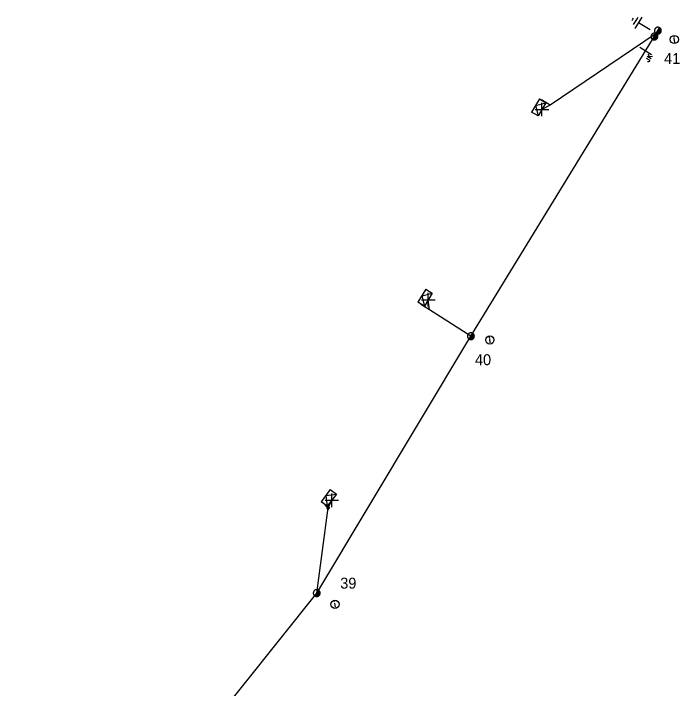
# Model space of a CAD drawing. Extents: x -544780 to -541582, y -1198995 to -1196551.
# Drawn here: x -544290.5 to -544229.3, y -1198199.6 to -1198137.7 of the extents above; entities that cross this region are included whole.
import ezdxf

# ---------------------------------------------------------------- set-up
doc = ezdxf.new("R2010")
doc.units = 0
for name, color, linetype in [('Vrstva 1', 7, 'Continuous'), ('Vrstva 10', 7, 'Continuous'), ('Vrstva 13', 7, 'Continuous'), ('Vrstva 14', 7, 'Continuous'), ('Vrstva 15', 7, 'Continuous'), ('Vrstva 18', 7, 'Continuous'), ('Vrstva 2', 7, 'Continuous'), ('Vrstva 31', 7, 'Continuous'), ('Vrstva 34', 7, 'Continuous'), ('Vrstva 36', 7, 'Continuous'), ('Vrstva 54', 7, 'Continuous'), ('Vrstva 9', 7, 'Continuous')]:
    doc.layers.add(name, color=color, linetype=linetype)

# ---------------------------------------------------------------- blocks, each defined once
blk = doc.blocks.new('NN440')
at = {"layer": 'Vrstva 2'}
for points in [[(0.63, 0), (0.63, 0.06), (0.62, 0.13), (0.6, 0.19), (0.58, 0.25), (0.55, 0.31), (0.51, 0.37), (0.47, 0.42), (0.42, 0.46), (0.37, 0.51), (0.32, 0.54), (0.26, 0.57), (0.2, 0.59), (0.13, 0.61), (0.07, 0.62), (0, 0.63), (-0.06, 0.62), (-0.13, 0.61), (-0.19, 0.59), (-0.26, 0.57), (-0.31, 0.54), (-0.37, 0.51), (-0.42, 0.46), (-0.47, 0.42), (-0.51, 0.37), (-0.54, 0.31), (-0.57, 0.25), (-0.6, 0.19), (-0.62, 0.13), (-0.63, 0.06), (-0.63, 0), (-0.63, -0.07), (-0.62, -0.14), (-0.6, -0.2), (-0.57, -0.26), (-0.54, -0.32), (-0.51, -0.37), (-0.47, -0.43), (-0.42, -0.47), (-0.37, -0.51), (-0.31, -0.55), (-0.26, -0.58), (-0.19, -0.6), (-0.13, -0.62), (-0.06, -0.63), (0, -0.63), (0.07, -0.63), (0.13, -0.62), (0.2, -0.6), (0.26, -0.58), (0.32, -0.55), (0.37, -0.51), (0.42, -0.47), (0.47, -0.43), (0.51, -0.37), (0.55, -0.32), (0.58, -0.26), (0.6, -0.2), (0.62, -0.14), (0.63, -0.07), (0.63, 0)], [(-0.63, 0), (0.63, 0)], [(-0.6, -0.18), (0.57, -0.18)], [(-0.51, -0.32), (0.5, -0.32)], [(-0.37, -0.47), (0.35, -0.47)]]:
    blk.add_lwpolyline(points, dxfattribs=at)
blk = doc.blocks.new('NN450')
at = {"layer": 'Vrstva 2'}
for points in [[(0, 0), (0, 0.07), (-0.01, 0.13), (-0.03, 0.19), (-0.05, 0.25), (-0.08, 0.31), (-0.12, 0.37), (-0.16, 0.42), (-0.21, 0.46), (-0.26, 0.51), (-0.31, 0.54), (-0.37, 0.57), (-0.43, 0.59), (-0.5, 0.61), (-0.56, 0.62), (-0.63, 0.62), (-0.69, 0.62), (-0.75, 0.61), (-0.82, 0.59), (-0.88, 0.57), (-0.94, 0.54), (-0.99, 0.51), (-1.04, 0.46), (-1.09, 0.42), (-1.13, 0.37), (-1.17, 0.31), (-1.2, 0.25), (-1.22, 0.19), (-1.24, 0.13), (-1.25, 0.07), (-1.25, 0), (-1.25, -0.07), (-1.24, -0.13), (-1.22, -0.19), (-1.2, -0.25), (-1.17, -0.31), (-1.13, -0.37), (-1.09, -0.42), (-1.04, -0.46), (-0.99, -0.51), (-0.94, -0.54), (-0.88, -0.57), (-0.82, -0.59), (-0.75, -0.61), (-0.69, -0.62), (-0.62, -0.63), (-0.56, -0.62), (-0.5, -0.61), (-0.43, -0.59), (-0.37, -0.57), (-0.31, -0.54), (-0.26, -0.51), (-0.21, -0.46), (-0.16, -0.42), (-0.12, -0.37), (-0.08, -0.31), (-0.05, -0.25), (-0.03, -0.19), (-0.01, -0.13), (0, -0.07), (0, 0)], [(1.25, 0), (1.25, 0.07), (1.24, 0.13), (1.22, 0.19), (1.2, 0.25), (1.17, 0.31), (1.13, 0.37), (1.09, 0.42), (1.04, 0.46), (0.99, 0.51), (0.94, 0.54), (0.88, 0.57), (0.82, 0.59), (0.75, 0.61), (0.69, 0.62), (0.62, 0.62), (0.56, 0.62), (0.5, 0.61), (0.43, 0.59), (0.37, 0.57), (0.31, 0.54), (0.26, 0.51), (0.21, 0.46), (0.16, 0.42), (0.12, 0.37), (0.08, 0.31), (0.05, 0.25), (0.03, 0.19), (0.01, 0.13), (0, 0.07), (0, 0), (0, -0.07), (0.01, -0.13), (0.03, -0.19), (0.05, -0.25), (0.08, -0.31), (0.12, -0.37), (0.16, -0.42), (0.21, -0.46), (0.26, -0.51), (0.31, -0.54), (0.37, -0.57), (0.43, -0.59), (0.5, -0.61), (0.56, -0.62), (0.63, -0.63), (0.69, -0.62), (0.75, -0.61), (0.82, -0.59), (0.88, -0.57), (0.94, -0.54), (0.99, -0.51), (1.04, -0.46), (1.09, -0.42), (1.13, -0.37), (1.17, -0.31), (1.2, -0.25), (1.22, -0.19), (1.24, -0.13), (1.25, -0.07), (1.25, 0)], [(-1.25, 0), (1.25, 0)], [(-1.23, -0.16), (-0.02, -0.16)], [(-1.16, -0.32), (-0.09, -0.32)], [(-1.03, -0.47), (-0.22, -0.47)], [(0.02, -0.16), (1.23, -0.16)], [(0.09, -0.32), (1.16, -0.32)], [(0.22, -0.47), (1.03, -0.47)]]:
    blk.add_lwpolyline(points, dxfattribs=at)
blk = doc.blocks.new('NN840')
at = {"layer": 'Vrstva 15'}
for points in [[(0.003, 0.619), (0.003, -0.631)], [(-0.538, -0.385), (-0.538, -0.71)], [(-0.332, -0.385), (-0.332, -0.798)], [(-0.332, -0.641), (-0.125, -0.385)], [(-0.263, -0.557), (-0.091, -0.798)], [(-0.745, -0.71), (-0.745, -0.66)], [(-0.73, -0.764), (-0.745, -0.71)], [(-0.657, -0.798), (-0.73, -0.764)], [(-0.627, -0.798), (-0.657, -0.798)], [(-0.558, -0.764), (-0.627, -0.798)], [(-0.538, -0.71), (-0.558, -0.764)]]:
    blk.add_lwpolyline(points, dxfattribs=at)
blk = doc.blocks.new('NN770')
at = {"layer": 'Vrstva 10'}
for p, q in [((0.002, 0.187), (0.002, 0.263)), ((0.002, -0.276), (0.002, 0.111))]:
    blk.add_line(p, q, dxfattribs=at)
blk.add_circle((0, -0.008), 0.375, dxfattribs=at)
blk = doc.blocks.new('NN800')
at = {"layer": 'Vrstva 1'}
for points in [[(-0.442, 0.442), (0.442, -0.442)], [(-0.442, -0.442), (0.442, 0.442)]]:
    blk.add_lwpolyline(points, dxfattribs=at)
blk = doc.blocks.new('NN630')
at = {"layer": 'Vrstva 9'}
for points in [[(-0.003, -0.7), (-0.703, 0)], [(-0.703, -0.7), (-0.703, 0), (0.697, 0), (0.697, -0.7)], [(-0.003, -0.7), (0.697, 0)], [(-0.703, -0.7), (0.697, -0.7)]]:
    blk.add_lwpolyline(points, dxfattribs=at)
blk = doc.blocks.new('NN810')
at = {"layer": 'Vrstva 14'}
for points in [[(0.004, -0.64), (0.004, -1.89)], [(0.629, -1.89), (-0.621, -1.89)], [(0.388, -2.2), (-0.399, -2.2)], [(0.004, -2.515), (-0.124, -2.515)], [(0.137, -2.515), (0.004, -2.515)]]:
    blk.add_lwpolyline(points, dxfattribs=at)
blk = doc.blocks.new('NN500')
at = {"layer": 'Vrstva 2'}
for points in [[(0, -0.24), (0.02, -0.23), (0.05, -0.23), (0.07, -0.22), (0.09, -0.22), (0.12, -0.2), (0.14, -0.19), (0.16, -0.18), (0.17, -0.16), (0.19, -0.14), (0.2, -0.12), (0.21, -0.1), (0.22, -0.07), (0.23, -0.05), (0.23, -0.02), (0.23, 0), (0.23, 0.02), (0.23, 0.05), (0.22, 0.07), (0.21, 0.1), (0.2, 0.12), (0.19, 0.14), (0.17, 0.16), (0.16, 0.17), (0.14, 0.19), (0.12, 0.2), (0.09, 0.21), (0.07, 0.22), (0.05, 0.23), (0.02, 0.23), (0, 0.23), (-0.03, 0.23), (-0.05, 0.23), (-0.07, 0.22), (-0.1, 0.21), (-0.12, 0.2), (-0.14, 0.19), (-0.16, 0.17), (-0.18, 0.16), (-0.19, 0.14), (-0.2, 0.12), (-0.22, 0.1), (-0.22, 0.07), (-0.23, 0.05), (-0.23, 0.02), (-0.24, 0), (-0.23, -0.02), (-0.23, -0.05), (-0.22, -0.07), (-0.22, -0.1), (-0.2, -0.12), (-0.19, -0.14), (-0.18, -0.16), (-0.16, -0.18), (-0.14, -0.19), (-0.12, -0.2), (-0.1, -0.22), (-0.07, -0.22), (-0.05, -0.23), (-0.03, -0.23), (0, -0.24)], [(0, -0.24), (0.02, -0.23), (0.05, -0.23), (0.07, -0.22), (0.09, -0.22), (0.12, -0.2), (0.14, -0.19), (0.16, -0.18), (0.17, -0.16), (0.19, -0.14), (0.2, -0.12), (0.21, -0.1), (0.22, -0.07), (0.23, -0.05), (0.23, -0.02), (0.23, 0), (0.23, 0.02), (0.23, 0.05), (0.22, 0.07), (0.21, 0.1), (0.2, 0.12), (0.19, 0.14), (0.17, 0.16), (0.16, 0.17), (0.14, 0.19), (0.12, 0.2), (0.09, 0.21), (0.07, 0.22), (0.05, 0.23), (0.02, 0.23), (0, 0.23), (-0.03, 0.23), (-0.05, 0.23), (-0.07, 0.22), (-0.1, 0.21), (-0.12, 0.2), (-0.14, 0.19), (-0.16, 0.17), (-0.18, 0.16), (-0.19, 0.14), (-0.2, 0.12), (-0.22, 0.1), (-0.22, 0.07), (-0.23, 0.05), (-0.23, 0.02), (-0.24, 0), (-0.23, -0.02), (-0.23, -0.05), (-0.22, -0.07), (-0.22, -0.1), (-0.2, -0.12), (-0.19, -0.14), (-0.18, -0.16), (-0.16, -0.18), (-0.14, -0.19), (-0.12, -0.2), (-0.1, -0.22), (-0.07, -0.22), (-0.05, -0.23), (-0.03, -0.23), (0, -0.24)], [(0, -0.21), (0.02, -0.2), (0.04, -0.2), (0.06, -0.2), (0.08, -0.19), (0.1, -0.18), (0.12, -0.17), (0.14, -0.15), (0.15, -0.14), (0.16, -0.12), (0.18, -0.1), (0.19, -0.08), (0.19, -0.06), (0.2, -0.04), (0.2, -0.02), (0.2, 0), (0.2, 0.02), (0.2, 0.04), (0.19, 0.06), (0.19, 0.08), (0.18, 0.1), (0.16, 0.12), (0.15, 0.14), (0.14, 0.15), (0.12, 0.17), (0.1, 0.18), (0.08, 0.19), (0.06, 0.19), (0.04, 0.2), (0.02, 0.2), (0, 0.2), (-0.02, 0.2), (-0.04, 0.2), (-0.06, 0.19), (-0.08, 0.19), (-0.1, 0.18), (-0.12, 0.17), (-0.14, 0.15), (-0.15, 0.14), (-0.17, 0.12), (-0.18, 0.1), (-0.19, 0.08), (-0.2, 0.06), (-0.2, 0.04), (-0.21, 0.02), (-0.21, 0), (-0.21, -0.02), (-0.2, -0.04), (-0.2, -0.06), (-0.19, -0.08), (-0.18, -0.1), (-0.17, -0.12), (-0.15, -0.14), (-0.14, -0.15), (-0.12, -0.17), (-0.1, -0.18), (-0.08, -0.19), (-0.06, -0.2), (-0.04, -0.2), (-0.02, -0.2), (0, -0.21)], [(0, -0.18), (0.02, -0.18), (0.04, -0.17), (0.05, -0.17), (0.07, -0.16), (0.09, -0.15), (0.1, -0.14), (0.12, -0.13), (0.13, -0.12), (0.14, -0.1), (0.15, -0.09), (0.16, -0.07), (0.17, -0.05), (0.17, -0.04), (0.17, -0.02), (0.17, 0), (0.17, 0.02), (0.17, 0.04), (0.17, 0.05), (0.16, 0.07), (0.15, 0.09), (0.14, 0.1), (0.13, 0.12), (0.12, 0.13), (0.1, 0.14), (0.09, 0.15), (0.07, 0.16), (0.05, 0.17), (0.04, 0.17), (0.02, 0.17), (0, 0.18), (-0.02, 0.17), (-0.04, 0.17), (-0.06, 0.17), (-0.07, 0.16), (-0.09, 0.15), (-0.1, 0.14), (-0.12, 0.13), (-0.13, 0.12), (-0.14, 0.1), (-0.15, 0.09), (-0.16, 0.07), (-0.17, 0.05), (-0.17, 0.04), (-0.18, 0.02), (-0.18, 0), (-0.18, -0.02), (-0.17, -0.04), (-0.17, -0.05), (-0.16, -0.07), (-0.15, -0.09), (-0.14, -0.1), (-0.13, -0.12), (-0.12, -0.13), (-0.1, -0.14), (-0.09, -0.15), (-0.07, -0.16), (-0.06, -0.17), (-0.04, -0.17), (-0.02, -0.18), (0, -0.18)], [(0, -0.15), (0.01, -0.15), (0.03, -0.14), (0.04, -0.14), (0.06, -0.13), (0.07, -0.13), (0.08, -0.12), (0.1, -0.11), (0.11, -0.1), (0.12, -0.09), (0.13, -0.07), (0.13, -0.06), (0.14, -0.05), (0.14, -0.03), (0.14, -0.02), (0.14, 0), (0.14, 0.01), (0.14, 0.03), (0.14, 0.04), (0.13, 0.06), (0.13, 0.07), (0.12, 0.09), (0.11, 0.1), (0.1, 0.11), (0.08, 0.12), (0.07, 0.13), (0.06, 0.13), (0.04, 0.14), (0.03, 0.14), (0.01, 0.14), (0, 0.15), (-0.02, 0.14), (-0.03, 0.14), (-0.05, 0.14), (-0.06, 0.13), (-0.07, 0.13), (-0.09, 0.12), (-0.1, 0.11), (-0.11, 0.1), (-0.12, 0.09), (-0.13, 0.07), (-0.13, 0.06), (-0.14, 0.04), (-0.14, 0.03), (-0.15, 0.01), (-0.15, 0), (-0.15, -0.02), (-0.14, -0.03), (-0.14, -0.05), (-0.13, -0.06), (-0.13, -0.07), (-0.12, -0.09), (-0.11, -0.1), (-0.1, -0.11), (-0.09, -0.12), (-0.07, -0.13), (-0.06, -0.13), (-0.05, -0.14), (-0.03, -0.14), (-0.02, -0.15), (0, -0.15)], [(0, -0.12), (0.01, -0.12), (0.02, -0.11), (0.03, -0.11), (0.05, -0.11), (0.06, -0.1), (0.07, -0.09), (0.08, -0.09), (0.09, -0.08), (0.09, -0.07), (0.1, -0.06), (0.11, -0.05), (0.11, -0.04), (0.11, -0.02), (0.11, -0.01), (0.12, 0), (0.11, 0.01), (0.11, 0.02), (0.11, 0.04), (0.11, 0.05), (0.1, 0.06), (0.09, 0.07), (0.09, 0.08), (0.08, 0.09), (0.07, 0.09), (0.06, 0.1), (0.05, 0.11), (0.03, 0.11), (0.02, 0.11), (0.01, 0.12), (0, 0.12), (-0.01, 0.12), (-0.03, 0.11), (-0.04, 0.11), (-0.05, 0.11), (-0.06, 0.1), (-0.07, 0.09), (-0.08, 0.09), (-0.09, 0.08), (-0.1, 0.07), (-0.1, 0.06), (-0.11, 0.05), (-0.11, 0.04), (-0.12, 0.02), (-0.12, 0.01), (-0.12, 0), (-0.12, -0.01), (-0.12, -0.02), (-0.11, -0.04), (-0.11, -0.05), (-0.1, -0.06), (-0.1, -0.07), (-0.09, -0.08), (-0.08, -0.09), (-0.07, -0.09), (-0.06, -0.1), (-0.05, -0.11), (-0.04, -0.11), (-0.03, -0.11), (-0.01, -0.12), (0, -0.12)], [(0, -0.09), (0.01, -0.09), (0.02, -0.09), (0.03, -0.08), (0.03, -0.08), (0.04, -0.08), (0.05, -0.07), (0.06, -0.07), (0.06, -0.06), (0.07, -0.05), (0.07, -0.04), (0.08, -0.04), (0.08, -0.03), (0.08, -0.02), (0.09, -0.01), (0.09, 0), (0.09, 0.01), (0.08, 0.02), (0.08, 0.03), (0.08, 0.03), (0.07, 0.04), (0.07, 0.05), (0.06, 0.06), (0.06, 0.06), (0.05, 0.07), (0.04, 0.07), (0.03, 0.08), (0.03, 0.08), (0.02, 0.08), (0.01, 0.09), (0, 0.09), (-0.01, 0.09), (-0.02, 0.08), (-0.03, 0.08), (-0.04, 0.08), (-0.04, 0.07), (-0.05, 0.07), (-0.06, 0.06), (-0.07, 0.06), (-0.07, 0.05), (-0.08, 0.04), (-0.08, 0.03), (-0.08, 0.03), (-0.09, 0.02), (-0.09, 0.01), (-0.09, 0), (-0.09, -0.01), (-0.09, -0.02), (-0.08, -0.03), (-0.08, -0.04), (-0.08, -0.04), (-0.07, -0.05), (-0.07, -0.06), (-0.06, -0.07), (-0.05, -0.07), (-0.04, -0.08), (-0.04, -0.08), (-0.03, -0.08), (-0.02, -0.09), (-0.01, -0.09), (0, -0.09)], [(0, -0.06), (0, -0.06), (0.01, -0.06), (0.02, -0.05), (0.02, -0.05), (0.03, -0.05), (0.03, -0.05), (0.04, -0.04), (0.04, -0.04), (0.05, -0.03), (0.05, -0.03), (0.05, -0.02), (0.05, -0.02), (0.05, -0.01), (0.06, -0.01), (0.06, 0), (0.06, 0.01), (0.05, 0.01), (0.05, 0.02), (0.05, 0.02), (0.05, 0.03), (0.05, 0.03), (0.04, 0.04), (0.04, 0.04), (0.03, 0.05), (0.03, 0.05), (0.02, 0.05), (0.02, 0.05), (0.01, 0.06), (0, 0.06), (0, 0.06), (-0.01, 0.06), (-0.01, 0.06), (-0.02, 0.05), (-0.02, 0.05), (-0.03, 0.05), (-0.03, 0.05), (-0.04, 0.04), (-0.04, 0.04), (-0.05, 0.03), (-0.05, 0.03), (-0.05, 0.02), (-0.06, 0.02), (-0.06, 0.01), (-0.06, 0.01), (-0.06, 0), (-0.06, -0.01), (-0.06, -0.01), (-0.06, -0.02), (-0.05, -0.02), (-0.05, -0.03), (-0.05, -0.03), (-0.04, -0.04), (-0.04, -0.04), (-0.03, -0.05), (-0.03, -0.05), (-0.02, -0.05), (-0.02, -0.05), (-0.01, -0.06), (-0.01, -0.06), (0, -0.06)], [(0, -0.03), (0, -0.03), (0, -0.03), (0.01, -0.03), (0.01, -0.03), (0.01, -0.02), (0.02, -0.02), (0.02, -0.02), (0.02, -0.02), (0.02, -0.02), (0.02, -0.01), (0.02, -0.01), (0.03, -0.01), (0.03, -0.01), (0.03, 0), (0.03, 0), (0.03, 0), (0.03, 0.01), (0.03, 0.01), (0.02, 0.01), (0.02, 0.01), (0.02, 0.02), (0.02, 0.02), (0.02, 0.02), (0.02, 0.02), (0.01, 0.02), (0.01, 0.02), (0.01, 0.03), (0, 0.03), (0, 0.03), (0, 0.03), (0, 0.03), (-0.01, 0.03), (-0.01, 0.03), (-0.01, 0.02), (-0.02, 0.02), (-0.02, 0.02), (-0.02, 0.02), (-0.02, 0.02), (-0.02, 0.02), (-0.03, 0.01), (-0.03, 0.01), (-0.03, 0.01), (-0.03, 0.01), (-0.03, 0), (-0.03, 0), (-0.03, 0), (-0.03, -0.01), (-0.03, -0.01), (-0.03, -0.01), (-0.03, -0.01), (-0.02, -0.02), (-0.02, -0.02), (-0.02, -0.02), (-0.02, -0.02), (-0.02, -0.02), (-0.01, -0.03), (-0.01, -0.03), (-0.01, -0.03), (0, -0.03), (0, -0.03)], [(0.23, 0), (0.7, 0)]]:
    blk.add_lwpolyline(points, dxfattribs=at)
blk = doc.blocks.new('NN510')
at = {"layer": 'Vrstva 2'}
blk.add_lwpolyline([(0.001, 0.002), (0.001, 0.939)], dxfattribs=at)

msp = doc.modelspace()

# ---------------------------------------------------------------- linework, layer by layer
at = {"layer": 'Vrstva 1'}
msp.add_lwpolyline([(-544290.526, -1198225.143), (-544279.541, -1198212.007), (-544262.671, -1198190.886), (-544248.508, -1198167.305), (-544231.49, -1198139.518)], dxfattribs=at)
at = {"layer": 'Vrstva 54'}
for points in [[(-544231.49, -1198139.518), (-544241.218, -1198146.088), (-544241.981, -1198146.487)], [(-544248.508, -1198167.305), (-544252.307, -1198164.875), (-544252.419, -1198163.949)], [(-544262.671, -1198190.886), (-544261.625, -1198183.055), (-544261.283, -1198182.361)]]:
    msp.add_lwpolyline(points, dxfattribs=at)

# ---------------------------------------------------------------- block references
at = {"layer": 'Vrstva 13'}
for name, p, xscale, yscale, rotation in [('NN450', (-544231.49, -1198139.518), 0.49999999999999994, 0.5000000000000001, 59.062602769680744), ('NN440', (-544248.509, -1198167.305), 0.5, 0.5, 60.2455777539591), ('NN500', (-544261.625, -1198183.055), 0.5, 0.5, 143.47300007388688), ('NN440', (-544262.671, -1198190.887), 0.5, 0.5, 60.02469444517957)]:
    msp.add_blockref(name, p, dxfattribs=dict(at, xscale=xscale, yscale=yscale, rotation=rotation))
for p, rotation in [((-544241.217, -1198146.089), 59.07464443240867), ((-544252.307, -1198164.876), 59.1879972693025)]:
    msp.add_blockref('NN510', p, dxfattribs=dict(at, rotation=rotation))
at = {"layer": 'Vrstva 15', "rotation": -121.48516389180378}
msp.add_blockref('NN810', (-544231.49, -1198139.518), dxfattribs=at)
at = {"layer": 'Vrstva 18', "rotation": 58.514836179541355}
msp.add_blockref('NN840', (-544232.463, -1198141.106), dxfattribs=at)
at = {"layer": 'Vrstva 31'}
for p, rotation in [((-544241.981, -1198146.487), -120.9253554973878), ((-544252.419, -1198163.949), -120.81200280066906), ((-544261.283, -1198182.361), -126.52681388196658)]:
    msp.add_blockref('NN630', p, dxfattribs=dict(at, rotation=rotation))
at = {"layer": 'Vrstva 34', "rotation": 45}
for p in [(-544241.981, -1198146.487), (-544252.419, -1198163.949), (-544261.283, -1198182.361)]:
    msp.add_blockref('NN800', p, dxfattribs=at)
at = {"layer": 'Vrstva 36'}
for p, rotation in [((-544229.816, -1198140.059), 8.03866109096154), ((-544246.765, -1198167.636), 8.03866109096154), ((-544260.996, -1198191.916), 8.038661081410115)]:
    msp.add_blockref('NN770', p, dxfattribs=dict(at, rotation=rotation))

# ---------------------------------------------------------------- texts
at = {"layer": 'Vrstva 14'}
for s, p in [('41', (-544230.767, -1198142.307)), ('40', (-544248.138, -1198169.962)), ('39', (-544260.513, -1198190.475))]:
    msp.add_text(s, height=1, dxfattribs=at).set_placement(p)

doc.saveas('drawing.dxf')
